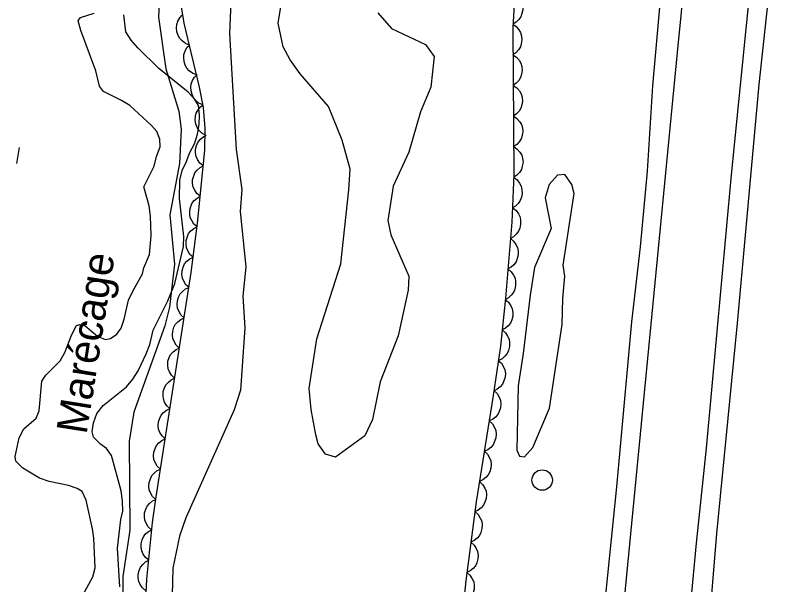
# Model space of a CAD drawing. Extents: x 282461 to 284471, y 5554090 to 5557646.
# Drawn here: x 283462.9 to 283536.9, y 5556283.2 to 5556338.9 of the extents above; entities that cross this region are included whole.
import ezdxf

# ---------------------------------------------------------------- set-up
doc = ezdxf.new("R2010")
doc.units = 0
for name, color, linetype in [('Niveau 1', 7, 'Continuous'), ('Niveau 2', 7, 'Continuous'), ('Niveau 21', 7, 'Continuous'), ('Niveau 3', 7, 'Continuous'), ('Niveau 36', 7, 'Continuous'), ('Niveau 4', 7, 'Continuous'), ('Niveau 44', 7, 'Continuous'), ('Niveau 7', 7, 'Continuous')]:
    doc.layers.add(name, color=color, linetype=linetype)

msp = doc.modelspace()

# ---------------------------------------------------------------- linework, layer by layer
at = {"layer": 'Niveau 1'}
msp.add_lwpolyline([(283498.42, 5556339.17), (283499.73, 5556337.64), (283503.06, 5556336.07), (283503.92, 5556334.89), (283503.61, 5556331.87), (283502.58, 5556329.46), (283501.44, 5556325.52), (283499.9, 5556322.19), (283499.4, 5556318.83), (283499.68, 5556317.44), (283501.44, 5556313.38), (283501.38, 5556312.02), (283500.4, 5556307.56), (283498.65, 5556303.04), (283497.9, 5556299.37), (283497.14, 5556297.75), (283494.27, 5556295.66), (283493.27, 5556295.96), (283492.57, 5556296.96), (283492.34, 5556297.85), (283491.89, 5556300.32), (283491.68, 5556302.4), (283492.45, 5556307.24), (283494.8, 5556314.58), (283495.56, 5556321.82), (283495.71, 5556323.87), (283494.93, 5556326.71), (283493.57, 5556330), (283490.81, 5556333.2), (283489.81, 5556334.56), (283489.14, 5556335.84), (283488.65, 5556338.14), (283489.09, 5556340.8)], dxfattribs=at)
at = {"layer": 'Niveau 2'}
for points in [[(283477.73, 5556364.27), (283478.12, 5556362.89), (283478.26, 5556359.59), (283477.9, 5556355.21), (283477.15, 5556349.01), (283477.33, 5556346.89), (283476.93, 5556338.75), (283477.67, 5556333.68), (283478.93, 5556329.55), (283479.15, 5556327.78), (283478.98, 5556324.4), (283478.05, 5556319.4), (283478.49, 5556314.55), (283478, 5556310.35), (283477.55, 5556308.53), (283474.53, 5556300.08), (283474.08, 5556297.24), (283474.12, 5556288.51), (283473.43, 5556283.99), (283473.46, 5556281.07)], [(283484.09, 5556341.76), (283483.89, 5556337.15), (283484.53, 5556325.77), (283485.11, 5556321.88), (283484.93, 5556319.7), (283485.49, 5556314.31), (283485.19, 5556311.43), (283485.39, 5556308.33), (283484.98, 5556302.22), (283484.33, 5556300.29), (283479.61, 5556289.72), (283478.99, 5556287.93), (283478.34, 5556284.79), (283478.24, 5556280.87)], [(283513.32, 5556311.54), (283512.64, 5556305.83), (283512.14, 5556302.66), (283512.03, 5556296.35), (283512.28, 5556295.78), (283512.78, 5556295.71), (283513.59, 5556296.61), (283515.21, 5556300.47), (283516.46, 5556308.64), (283516.53, 5556311.21), (283516.7, 5556313.4), (283516.55, 5556314.46), (283517.62, 5556321.47), (283517.4, 5556322.37), (283516.71, 5556323.34), (283516, 5556323.26), (283515.19, 5556322.37), (283514.8, 5556321.06), (283515.39, 5556318.06), (283513.75, 5556314.22), (283513.32, 5556311.54)]]:
    msp.add_lwpolyline(points, dxfattribs=at)
at = {"layer": 'Niveau 21'}
for points in [[(283498.59, 5556015.13), (283507.24, 5556117.01), (283512.33, 5556171.47), (283516.76, 5556220.04), (283520.02, 5556253.99), (283522.55, 5556281.77), (283527.75, 5556335.29), (283530.4, 5556361.96), (283533.98, 5556396.7), (283536.05, 5556418.15), (283537.02, 5556430.12), (283537.77, 5556443.25), (283538.02, 5556454.23), (283537.97, 5556466.77), (283537.68, 5556479.84), (283537.15, 5556494.87), (283533.58, 5556562.44), (283532.5, 5556585.25)], [(283530.79, 5556573.13), (283531.55, 5556563.03), (283531.88, 5556554.21), (283533.59, 5556527.57), (283534.22, 5556511.26), (283534.75, 5556500.81), (283535.02, 5556492.63), (283535.42, 5556465.62), (283535.81, 5556456.45), (283535.61, 5556449.3), (283534.65, 5556434.13), (283533.53, 5556419.95), (283531.96, 5556402.57), (283530.26, 5556380.78), (283529.59, 5556373.87), (283528.53, 5556365.03), (283527.87, 5556356.72), (283526.05, 5556340.45), (283525.28, 5556332.03), (283524.76, 5556323.67), (283524.1, 5556316.24), (283523.25, 5556308.91), (283521.76, 5556292.76), (283519.31, 5556268.76)], [(283529.54, 5556267.01), (283530.78, 5556278.27), (283531.6, 5556288.21), (283533.62, 5556308.79), (283535.75, 5556332.16), (283537.38, 5556347.22), (283540.14, 5556374.59), (283542.09, 5556391.8), (283542.68, 5556400.22), (283544.99, 5556424.58), (283545.83, 5556432.48), (283546.44, 5556440.15), (283546.89, 5556449.28), (283546.85, 5556460.49), (283546.4, 5556479.36), (283545.36, 5556501.48), (283544.74, 5556509.72), (283544.41, 5556518.25), (283543.3, 5556536.9), (283543.06, 5556542.76), (283541.85, 5556561.22), (283541.51, 5556570.63)], [(283511.06, 5556084.73), (283513.66, 5556115.09), (283514.83, 5556127.63), (283517.11, 5556153.94), (283518.29, 5556165.55), (283519.25, 5556176.53), (283521.71, 5556201.98), (283525.44, 5556242.83), (283526.95, 5556257.88), (283527.79, 5556267.82), (283529.61, 5556287.24), (283530.58, 5556296.55), (283533.02, 5556323.3), (283538.06, 5556373.34), (283538.55, 5556376.88), (283539.62, 5556387.28), (283541.07, 5556402.74), (283542.07, 5556411.4)]]:
    msp.add_lwpolyline(points, dxfattribs=at)
at = {"layer": 'Niveau 3'}
msp.add_line((283463.08, 5556324.41), (283463.32, 5556325.99), dxfattribs=at)
at = {"layer": 'Niveau 36'}
msp.add_circle((283514.496, 5556293.429), 1, dxfattribs=at)
at = {"layer": 'Niveau 4'}
msp.add_lwpolyline([(283469.14, 5556281.44), (283470.51, 5556283.95), (283470.74, 5556284.83), (283470.6, 5556287.74), (283470.47, 5556288.66), (283469.87, 5556291.45), (283469.45, 5556292.32), (283468.98, 5556292.61), (283468.11, 5556292.89), (283466.24, 5556293.28), (283465.3, 5556293.62), (283463.67, 5556294.59), (283462.96, 5556295.28), (283462.9, 5556295.75), (283463.29, 5556297.55), (283463.75, 5556298.43), (283464.96, 5556299.49), (283465.25, 5556300.19), (283465.51, 5556303.1), (283465.92, 5556303.69), (283467.3, 5556305.1), (283467.76, 5556305.92), (283468.45, 5556307.67), (283468.9, 5556308.55), (283469.25, 5556308.67), (283469.72, 5556308.56), (283470.95, 5556307.52), (283471.71, 5556307.18), (283472.23, 5556307.3), (283472.87, 5556307.72), (283473.27, 5556308.3), (283473.56, 5556309.18), (283474.01, 5556311.04), (283474.41, 5556311.92), (283475.38, 5556313.62), (283475.5, 5556314.2), (283476.07, 5556315.49), (283476.23, 5556317.35), (283476.15, 5556319.27), (283476.03, 5556320.26), (283475.49, 5556322.12), (283476.52, 5556324.16), (283476.74, 5556325.1), (283477.09, 5556326.03), (283477.08, 5556326.79), (283476.78, 5556327.54), (283476.25, 5556328.12), (283474.14, 5556330.08), (283473.32, 5556330.59), (283471.56, 5556331.45), (283471.15, 5556331.97), (283470.79, 5556333.48), (283469.32, 5556337.43), (283469.07, 5556338.36), (283469.3, 5556338.71), (283470.64, 5556339.13)], dxfattribs=at)
at = {"layer": 'Niveau 44'}
for points in [[(283475.65, 5556281.04), (283475.8, 5556283.74), (283476.34, 5556289.26), (283476.7, 5556291.78), (283480.13, 5556313.76), (283480.77, 5556318.58), (283481.46, 5556325.71), (283481.49, 5556327.87), (283481.34, 5556329.88), (283480.96, 5556331.89), (283479.45, 5556338.14), (283478.74, 5556342.56)], [(283511.8, 5556341.05), (283512.13, 5556340.79), (283512.37, 5556340.46), (283512.52, 5556340.17), (283512.59, 5556339.83), (283512.61, 5556339.46), (283512.52, 5556339.09), (283512.42, 5556338.78), (283512.21, 5556338.49), (283511.94, 5556338.24), (283511.63, 5556338.05)], [(283511.74, 5556340.01), (283511.61, 5556337.69), (283511.73, 5556323.36), (283511.51, 5556318.68), (283510.9, 5556311.24), (283510.4, 5556306.54), (283509.71, 5556301.7), (283508.05, 5556291.3), (283507.02, 5556283.56), (283506.14, 5556275.32)], [(283479.96, 5556336.01), (283479.57, 5556336.16), (283479.25, 5556336.41), (283479.02, 5556336.64), (283478.85, 5556336.95), (283478.73, 5556337.3), (283478.71, 5556337.68), (283478.72, 5556338.01), (283478.84, 5556338.34), (283479.02, 5556338.66), (283479.26, 5556338.93)], [(283511.61, 5556338.05), (283511.95, 5556337.82), (283512.21, 5556337.51), (283512.39, 5556337.23), (283512.48, 5556336.89), (283512.52, 5556336.52), (283512.45, 5556336.14), (283512.37, 5556335.83), (283512.18, 5556335.53), (283511.93, 5556335.26), (283511.63, 5556335.05)], [(283480.67, 5556333.1), (283480.28, 5556333.24), (283479.95, 5556333.49), (283479.72, 5556333.73), (283479.55, 5556334.03), (283479.44, 5556334.38), (283479.41, 5556334.77), (283479.42, 5556335.09), (283479.54, 5556335.42), (283479.72, 5556335.75), (283479.96, 5556336.01)], [(283511.63, 5556335.05), (283511.98, 5556334.82), (283512.24, 5556334.51), (283512.41, 5556334.23), (283512.51, 5556333.89), (283512.54, 5556333.52), (283512.48, 5556333.14), (283512.39, 5556332.83), (283512.2, 5556332.53), (283511.95, 5556332.26), (283511.66, 5556332.06)], [(283481.29, 5556330.17), (283480.9, 5556330.33), (283480.59, 5556330.59), (283480.37, 5556330.84), (283480.22, 5556331.16), (283480.12, 5556331.51), (283480.11, 5556331.89), (283480.14, 5556332.22), (283480.28, 5556332.54), (283480.47, 5556332.86), (283480.73, 5556333.11)], [(283511.66, 5556332.06), (283512, 5556331.82), (283512.26, 5556331.51), (283512.44, 5556331.23), (283512.53, 5556330.89), (283512.57, 5556330.52), (283512.5, 5556330.15), (283512.42, 5556329.83), (283512.23, 5556329.54), (283511.98, 5556329.26), (283511.68, 5556329.06)], [(283481.54, 5556327.18), (283481.18, 5556327.39), (283480.9, 5556327.68), (283480.71, 5556327.95), (283480.59, 5556328.28), (283480.53, 5556328.65), (283480.57, 5556329.03), (283480.63, 5556329.35), (283480.81, 5556329.66), (283481.04, 5556329.95), (283481.32, 5556330.17)], [(283511.68, 5556329.06), (283512.03, 5556328.83), (283512.29, 5556328.51), (283512.46, 5556328.23), (283512.56, 5556327.89), (283512.59, 5556327.53), (283512.53, 5556327.15), (283512.44, 5556326.83), (283512.25, 5556326.54), (283512, 5556326.26), (283511.71, 5556326.06)], [(283481.31, 5556324.19), (283480.99, 5556324.45), (283480.77, 5556324.79), (283480.62, 5556325.09), (283480.57, 5556325.44), (283480.57, 5556325.8), (283480.67, 5556326.17), (283480.79, 5556326.48), (283481.01, 5556326.75), (283481.29, 5556327), (283481.6, 5556327.17)], [(283511.71, 5556326.06), (283512.06, 5556325.83), (283512.31, 5556325.51), (283512.49, 5556325.23), (283512.58, 5556324.9), (283512.62, 5556324.53), (283512.55, 5556324.15), (283512.47, 5556323.83), (283512.28, 5556323.54), (283512.03, 5556323.27), (283511.73, 5556323.06)], [(283481.02, 5556321.2), (283480.7, 5556321.47), (283480.48, 5556321.81), (283480.33, 5556322.1), (283480.28, 5556322.45), (283480.28, 5556322.82), (283480.38, 5556323.19), (283480.5, 5556323.49), (283480.72, 5556323.77), (283481, 5556324.01), (283481.31, 5556324.19)], [(283511.72, 5556323.06), (283512.05, 5556322.81), (283512.29, 5556322.48), (283512.45, 5556322.19), (283512.52, 5556321.85), (283512.54, 5556321.48), (283512.46, 5556321.11), (283512.35, 5556320.8), (283512.15, 5556320.51), (283511.88, 5556320.25), (283511.58, 5556320.07)], [(283480.73, 5556318.22), (283480.41, 5556318.48), (283480.19, 5556318.82), (283480.05, 5556319.12), (283479.99, 5556319.47), (283479.99, 5556319.84), (283480.09, 5556320.21), (283480.21, 5556320.51), (283480.43, 5556320.78), (283480.71, 5556321.03), (283481.02, 5556321.2)], [(283511.62, 5556320.06), (283511.95, 5556319.8), (283512.18, 5556319.47), (283512.33, 5556319.17), (283512.39, 5556318.82), (283512.39, 5556318.46), (283512.3, 5556318.08), (283512.18, 5556317.78), (283511.96, 5556317.5), (283511.69, 5556317.25), (283511.38, 5556317.07)], [(283480.33, 5556315.25), (283480.02, 5556315.52), (283479.8, 5556315.87), (283479.67, 5556316.17), (283479.63, 5556316.52), (283479.64, 5556316.89), (283479.76, 5556317.26), (283479.88, 5556317.56), (283480.11, 5556317.82), (283480.4, 5556318.06), (283480.72, 5556318.22)], [(283511.38, 5556317.07), (283511.7, 5556316.81), (283511.93, 5556316.48), (283512.08, 5556316.18), (283512.14, 5556315.84), (283512.15, 5556315.47), (283512.05, 5556315.1), (283511.94, 5556314.79), (283511.72, 5556314.51), (283511.45, 5556314.26), (283511.13, 5556314.09)], [(283479.93, 5556312.27), (283479.62, 5556312.55), (283479.41, 5556312.9), (283479.28, 5556313.2), (283479.23, 5556313.55), (283479.25, 5556313.92), (283479.36, 5556314.28), (283479.49, 5556314.58), (283479.72, 5556314.85), (283480.01, 5556315.09), (283480.33, 5556315.25)], [(283511.13, 5556314.09), (283511.46, 5556313.82), (283511.69, 5556313.49), (283511.84, 5556313.19), (283511.9, 5556312.85), (283511.9, 5556312.48), (283511.81, 5556312.11), (283511.69, 5556311.8), (283511.47, 5556311.53), (283511.2, 5556311.27), (283510.89, 5556311.1)], [(283479.44, 5556309.32), (283479.13, 5556309.6), (283478.93, 5556309.95), (283478.8, 5556310.26), (283478.76, 5556310.61), (283478.79, 5556310.98), (283478.91, 5556311.34), (283479.05, 5556311.64), (283479.28, 5556311.9), (283479.57, 5556312.13), (283479.9, 5556312.28)], [(283510.88, 5556311.1), (283511.2, 5556310.83), (283511.43, 5556310.49), (283511.57, 5556310.19), (283511.62, 5556309.84), (283511.61, 5556309.47), (283511.51, 5556309.1), (283511.39, 5556308.8), (283511.16, 5556308.53), (283510.89, 5556308.29), (283510.57, 5556308.12)], [(283478.97, 5556306.35), (283478.67, 5556306.64), (283478.46, 5556306.99), (283478.34, 5556307.3), (283478.3, 5556307.64), (283478.33, 5556308.01), (283478.45, 5556308.38), (283478.58, 5556308.67), (283478.82, 5556308.93), (283479.11, 5556309.16), (283479.44, 5556309.32)], [(283510.57, 5556308.12), (283510.89, 5556307.85), (283511.11, 5556307.51), (283511.25, 5556307.21), (283511.3, 5556306.86), (283511.3, 5556306.49), (283511.19, 5556306.12), (283511.07, 5556305.82), (283510.85, 5556305.55), (283510.57, 5556305.3), (283510.25, 5556305.13)], [(283478.51, 5556303.39), (283478.21, 5556303.68), (283478, 5556304.03), (283477.88, 5556304.33), (283477.84, 5556304.68), (283477.86, 5556305.05), (283477.99, 5556305.41), (283478.12, 5556305.71), (283478.36, 5556305.97), (283478.65, 5556306.2), (283478.97, 5556306.35)], [(283510.2, 5556305.14), (283510.51, 5556304.86), (283510.72, 5556304.51), (283510.85, 5556304.21), (283510.89, 5556303.86), (283510.87, 5556303.49), (283510.75, 5556303.13), (283510.62, 5556302.83), (283510.39, 5556302.56), (283510.1, 5556302.33), (283509.78, 5556302.17)], [(283478.05, 5556300.43), (283477.74, 5556300.71), (283477.54, 5556301.06), (283477.41, 5556301.37), (283477.38, 5556301.72), (283477.4, 5556302.09), (283477.52, 5556302.45), (283477.66, 5556302.75), (283477.9, 5556303.01), (283478.19, 5556303.24), (283478.51, 5556303.39)], [(283509.79, 5556302.17), (283510.09, 5556301.89), (283510.29, 5556301.53), (283510.42, 5556301.23), (283510.45, 5556300.88), (283510.43, 5556300.51), (283510.3, 5556300.15), (283510.17, 5556299.85), (283509.93, 5556299.59), (283509.64, 5556299.36), (283509.31, 5556299.21)], [(283477.59, 5556297.47), (283477.28, 5556297.75), (283477.08, 5556298.1), (283476.95, 5556298.41), (283476.91, 5556298.76), (283476.94, 5556299.13), (283477.06, 5556299.49), (283477.2, 5556299.79), (283477.43, 5556300.05), (283477.72, 5556300.28), (283478.05, 5556300.43)], [(283509.31, 5556299.21), (283509.62, 5556298.93), (283509.82, 5556298.57), (283509.95, 5556298.27), (283509.98, 5556297.92), (283509.95, 5556297.55), (283509.83, 5556297.19), (283509.7, 5556296.89), (283509.46, 5556296.63), (283509.17, 5556296.4), (283508.84, 5556296.25)], [(283477.13, 5556294.5), (283476.82, 5556294.79), (283476.62, 5556295.14), (283476.49, 5556295.44), (283476.45, 5556295.79), (283476.48, 5556296.16), (283476.6, 5556296.53), (283476.73, 5556296.82), (283476.97, 5556297.08), (283477.26, 5556297.31), (283477.59, 5556297.47)], [(283508.84, 5556296.25), (283509.14, 5556295.96), (283509.35, 5556295.61), (283509.47, 5556295.31), (283509.51, 5556294.96), (283509.48, 5556294.59), (283509.36, 5556294.23), (283509.22, 5556293.93), (283508.98, 5556293.67), (283508.69, 5556293.44), (283508.37, 5556293.29)], [(283476.66, 5556291.54), (283476.36, 5556291.83), (283476.15, 5556292.18), (283476.03, 5556292.48), (283475.99, 5556292.83), (283476.02, 5556293.2), (283476.14, 5556293.56), (283476.27, 5556293.86), (283476.51, 5556294.12), (283476.8, 5556294.35), (283477.13, 5556294.5)], [(283508.37, 5556293.29), (283508.67, 5556293), (283508.87, 5556292.65), (283509, 5556292.35), (283509.04, 5556292), (283509.01, 5556291.63), (283508.89, 5556291.26), (283508.75, 5556290.97), (283508.51, 5556290.71), (283508.22, 5556290.48), (283507.89, 5556290.33)], [(283476.24, 5556288.57), (283475.93, 5556288.85), (283475.72, 5556289.2), (283475.59, 5556289.51), (283475.55, 5556289.85), (283475.57, 5556290.22), (283475.69, 5556290.59), (283475.82, 5556290.89), (283476.05, 5556291.15), (283476.34, 5556291.38), (283476.67, 5556291.54)], [(283507.92, 5556290.32), (283508.23, 5556290.05), (283508.44, 5556289.7), (283508.58, 5556289.4), (283508.62, 5556289.05), (283508.6, 5556288.68), (283508.49, 5556288.31), (283508.36, 5556288.01), (283508.13, 5556287.75), (283507.85, 5556287.51), (283507.52, 5556287.35)], [(283475.98, 5556285.58), (283475.66, 5556285.85), (283475.44, 5556286.19), (283475.29, 5556286.49), (283475.24, 5556286.83), (283475.24, 5556287.2), (283475.34, 5556287.57), (283475.46, 5556287.88), (283475.68, 5556288.15), (283475.96, 5556288.4), (283476.27, 5556288.57)], [(283507.52, 5556287.35), (283507.84, 5556287.07), (283508.05, 5556286.73), (283508.18, 5556286.43), (283508.23, 5556286.08), (283508.21, 5556285.71), (283508.1, 5556285.34), (283507.97, 5556285.04), (283507.74, 5556284.78), (283507.45, 5556284.54), (283507.13, 5556284.38)], [(283475.69, 5556282.6), (283475.37, 5556282.87), (283475.14, 5556283.21), (283475, 5556283.5), (283474.94, 5556283.85), (283474.95, 5556284.22), (283475.05, 5556284.59), (283475.17, 5556284.89), (283475.39, 5556285.17), (283475.66, 5556285.41), (283475.98, 5556285.58)], [(283507.11, 5556284.38), (283507.43, 5556284.11), (283507.65, 5556283.77), (283507.79, 5556283.47), (283507.84, 5556283.13), (283507.83, 5556282.76), (283507.73, 5556282.39), (283507.61, 5556282.09), (283507.39, 5556281.81), (283507.11, 5556281.57), (283506.79, 5556281.4)]]:
    msp.add_lwpolyline(points, dxfattribs=at)
at = {"layer": 'Niveau 7'}
msp.add_lwpolyline([(283473.14, 5556282.99), (283472.93, 5556286.77), (283473.26, 5556289.56), (283473.43, 5556290.38), (283473.42, 5556291.37), (283473.29, 5556292.36), (283472.33, 5556295.84), (283471.86, 5556296.53), (283471.27, 5556296.93), (283470.57, 5556297.63), (283470.45, 5556298.15), (283470.56, 5556299.02), (283470.9, 5556299.96), (283471.53, 5556300.72), (283473.79, 5556302.55), (283474.42, 5556303.31), (283474.94, 5556304.13), (283475.74, 5556305.77), (283476.08, 5556306.7), (283476.42, 5556308.1), (283477.85, 5556310.96), (283478.54, 5556312.66), (283479.38, 5556316.28), (283479.43, 5556317.27), (283478.99, 5556320.99), (283479.03, 5556322.79), (283479.26, 5556323.72), (283479.66, 5556324.54), (283480, 5556325.48), (283480.46, 5556326.35), (283480.74, 5556327.29), (283480.91, 5556328.22), (283480.96, 5556329.15), (283480.84, 5556330.08), (283480.48, 5556330.66), (283479.84, 5556331.41), (283476.96, 5556333.71), (283474.91, 5556335.73), (283474.26, 5556336.48), (283473.73, 5556337.29), (283473.54, 5556338.97)], dxfattribs=at)

# ---------------------------------------------------------------- texts
msp.add_text('Marécage', height=3, rotation=81.0598, dxfattribs=at).set_placement((283469.89, 5556297.82))

doc.saveas('drawing.dxf')
